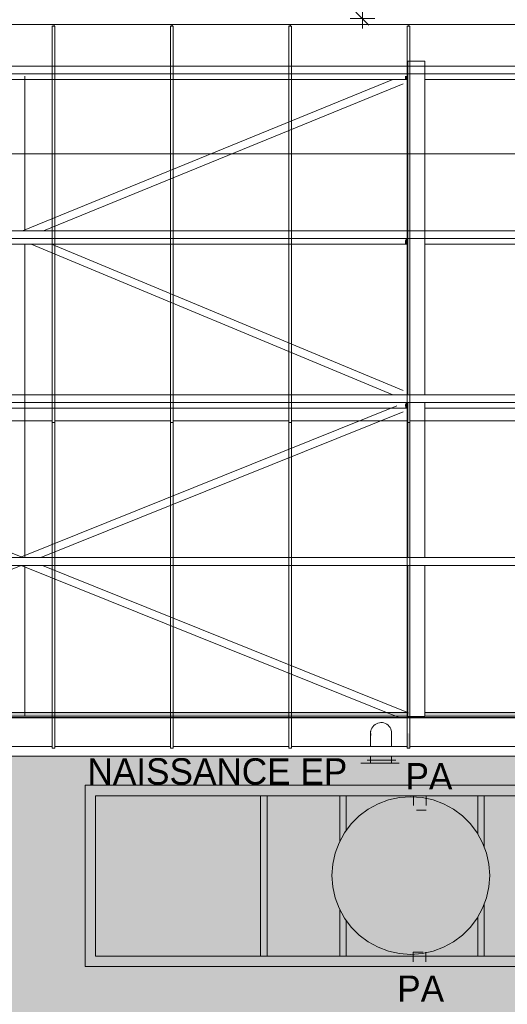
# Model space of a CAD drawing. Header units: millimetres. Extents: x 52659 to 1698020, y -10054 to 104697.
# Tile 279 of 363: x 270932 to 274642, y 18728 to 26221. Entities that reach past the tile are written whole.
import ezdxf

# ---------------------------------------------------------------- set-up
doc = ezdxf.new("R2010")
doc.units = ezdxf.units.MM
doc.header["$MEASUREMENT"] = 0
doc.linetypes.add('Tirets petits', pattern=[125, 75, -50])
for name, color, linetype in [('02-06 Poutre.Construction', 7, 'Continuous'), ('05-02 Cotation 200ème 100ème.Cotations', 7, 'Continuous'), ('05-03 Cotation 50ème 20ème  -  DCE.Cotations', 7, 'Continuous'), ('06-02 Texte 200ème 100ème.Texte', 7, 'Continuous'), ('08-01 2D Dessin général.2D', 7, 'Continuous'), ('08-01 hachures', 7, 'Continuous'), ('A-ROOF-____-OTLN.Modèle IFC', 7, 'Continuous'), ('M-EQPM-____-OTLN.Modèle IFC', 7, 'Continuous'), ('S-BEAM-____-OTLN.Modèle IFC', 7, 'Continuous')]:
    doc.layers.add(name, color=color, linetype=linetype)
doc.styles.add('STYLE_GENERE_2', font='txt')
doc.styles.add('STYLE_GENERE_3', font='ARIALN.TTF')
doc.dimstyles.new('STYLE_GENERE__2', dxfattribs={"dimtxt": 200, "dimasz": 95, "dimexe": 0.18, "dimexo": 100, "dimgap": 0, "dimtad": 0, "dimlfac": 0.001, "dimzin": 0, "dimdsep": 46, "dimtxsty": 'STYLE_GENERE_3', "dimblk": 'ARROWHEAD_6', "dimblk1": 'ARROWHEAD_6', "dimblk2": 'ARROWHEAD_6', "dimcen": 0.09, "dimclrd": 7, "dimclre": 7, "dimclrt": 7, "dimazin": 0, "dimtfac": 1, "dimtdec": 4, "dimtmove": 0, "dimatfit": 3, "dimfxl": 1, "dimtolj": 1, "dimtzin": 0, "dimarcsym": 0})
doc.dimstyles.new('STYLE_GENERE__5', dxfattribs={"dimtxt": 200, "dimasz": 95, "dimexe": 0.18, "dimexo": 100, "dimgap": 0, "dimtad": 0, "dimtih": 1, "dimtoh": 1, "dimlfac": 0.001, "dimzin": 0, "dimdsep": 46, "dimtxsty": 'STYLE_GENERE_3', "dimblk": 'ARROWHEAD_6', "dimblk1": 'ARROWHEAD_6', "dimblk2": 'ARROWHEAD_6', "dimcen": 0.09, "dimclrd": 7, "dimclre": 7, "dimclrt": 7, "dimazin": 0, "dimtfac": 1, "dimtdec": 4, "dimtmove": 0, "dimatfit": 3, "dimfxl": 1, "dimtolj": 1, "dimtzin": 0, "dimarcsym": 0})

# ---------------------------------------------------------------- blocks, each defined once
blk = doc.blocks.new('*D844', base_point=(261781.6, 40089))
at = {"layer": '05-02 Cotation 200ème 100ème.Cotations', "color": 7, "linetype": 'Continuous', "lineweight": 13, "transparency": 16777216}
for p, q in [((267471.6, 25106.5), (267471.6, 25294)), ((347724.3, 25106.5), (347724.3, 25294)), ((267471.6, 25200.2), (307285.1, 25200.2)), ((307910.8, 25200.2), (347724.3, 25200.2)), ((347724.3, 25200.2), (347799.3, 25200.2))]:
    blk.add_line(p, q, dxfattribs=at)
at = {"layer": '05-02 Cotation 200ème 100ème.Cotations', "color": 7, "linetype": 'Continuous', "lineweight": 25, "transparency": 16777216}
for p, q in [((267521.6, 25250.2), (267421.6, 25150.2)), ((347674.3, 25150.2), (347774.3, 25250.2))]:
    blk.add_line(p, q, dxfattribs=at)
at = {"layer": '05-02 Cotation 200ème 100ème.Cotations', "color": 7, "lineweight": 9, "transparency": 16777216, "insert": (307309.9, 25100.2), "char_height": 200, "attachment_point": 7, "style": 'STYLE_GENERE_3'}
blk.add_mtext('\\A1;80,25', dxfattribs=at)
blk = doc.blocks.new('ARROWHEAD_6')
at = {"color": 0, "linetype": 'Continuous', "lineweight": 0}
for p, q in [((0, 0), (-1, 0)), ((-0.5, -0.5), (0.5, 0.5))]:
    blk.add_line(p, q, dxfattribs=at)
blk = doc.blocks.new('*D856', base_point=(261781.6, 40089))
at = {"layer": '05-03 Cotation 50ème 20ème  -  DCE.Cotations', "color": 7, "linetype": 'Continuous', "lineweight": 13, "transparency": 16777216}
for p, q in [((273539.9, 33050.4), (273539.9, 33125.4)), ((273633.7, 33050.4), (273446.2, 33050.4)), ((273539.9, 29888.7), (273539.9, 33050.4)), ((273539.9, 26229.2), (273539.9, 29390.9)), ((273633.7, 26229.2), (273446.2, 26229.2)), ((273539.9, 26154.2), (273539.9, 26229.2))]:
    blk.add_line(p, q, dxfattribs=at)
at = {"layer": '05-03 Cotation 50ème 20ème  -  DCE.Cotations', "color": 7, "linetype": 'Continuous', "lineweight": 25, "transparency": 16777216}
for p, q in [((273589.9, 33000.4), (273489.9, 33100.4)), ((273489.9, 26279.2), (273589.9, 26179.2))]:
    blk.add_line(p, q, dxfattribs=at)
at = {"layer": '05-03 Cotation 50ème 20ème  -  DCE.Cotations', "color": 7, "lineweight": 9, "transparency": 16777216, "insert": (273639.9, 29415.8), "char_height": 200, "attachment_point": 7, "rotation": 90, "style": 'STYLE_GENERE_3'}
blk.add_mtext('\\A1;6,82', dxfattribs=at)

msp = doc.modelspace()

# ---------------------------------------------------------------- hatches: boundary and pattern name
at = {"layer": '02-06 Poutre.Construction', "linetype": 'Continuous', "lineweight": 0, "true_color": 0xbfbfbf}
for points in [[(271176.347, 23168.223), (271179.78, 23168.223), (271179.78, 26171.975), (271189.78, 26171.975), (271189.78, 26184.777), (271176.345, 26184.777), (271176.345, 23168.582)], [(271189.78, 26171.975), (271198.593, 26171.975), (271196.406, 26184.777), (271189.78, 26184.777)], [(272076.347, 23168.223), (272079.78, 23168.223), (272079.78, 26171.975), (272089.78, 26171.975), (272089.78, 26184.777), (272076.345, 26184.777), (272076.345, 23168.582)], [(272089.78, 26184.777), (272089.78, 26171.975), (272098.593, 26171.975), (272096.406, 26184.777)], [(272976.347, 23168.223), (272979.78, 23168.223), (272979.78, 26171.975), (272989.78, 26171.975), (272989.78, 26184.777), (272976.345, 26184.777), (272976.345, 23168.582)], [(272989.78, 26171.975), (272998.593, 26171.975), (272996.406, 26184.777), (272989.78, 26184.777)], [(273876.347, 23168.223), (273879.78, 23168.223), (273879.78, 26171.975), (273889.78, 26171.975), (273889.78, 26184.777), (273876.345, 26184.777), (273876.345, 23168.582)], [(273889.78, 26171.975), (273898.593, 26171.975), (273896.406, 26184.777), (273889.78, 26184.777)], [(271176.349, 23016.643), (271179.78, 23016.643), (271179.78, 23168.223), (271176.347, 23168.223), (271176.347, 23016.995)], [(272076.349, 23016.643), (272079.78, 23016.643), (272079.78, 23168.223), (272076.347, 23168.223), (272076.347, 23016.995)], [(272976.349, 23016.643), (272979.78, 23016.643), (272979.78, 23168.223), (272976.347, 23168.223), (272976.347, 23016.995)], [(273876.349, 23016.643), (273879.78, 23016.643), (273879.78, 23168.223), (273876.347, 23168.223), (273876.347, 23016.995)], [(271176.351, 22863.144), (271179.78, 22863.144), (271179.78, 23016.643), (271176.349, 23016.643), (271176.349, 22863.487)], [(272076.351, 22863.144), (272079.78, 22863.144), (272079.78, 23016.643), (272076.349, 23016.643), (272076.349, 22863.487)], [(272976.351, 22863.144), (272979.78, 22863.144), (272979.78, 23016.643), (272976.349, 23016.643), (272976.349, 22863.487)], [(273876.351, 22863.144), (273879.78, 22863.144), (273879.78, 23016.643), (273876.349, 23016.643), (273876.349, 22863.487)], [(271176.351, 22708.37), (271176.353, 22708.037), (271179.78, 22708.037), (271179.78, 22854.271), (271179.78, 22863.144), (271176.351, 22863.144)], [(272076.351, 22708.37), (272076.353, 22708.037), (272079.78, 22708.037), (272079.78, 22854.271), (272079.78, 22863.144), (272076.351, 22863.144)], [(272976.351, 22708.37), (272976.353, 22708.037), (272979.78, 22708.037), (272979.78, 22854.271), (272979.78, 22863.144), (272976.351, 22863.144)], [(273876.351, 22708.37), (273876.353, 22708.037), (273879.78, 22708.037), (273879.78, 22854.271), (273879.78, 22863.144), (273876.351, 22863.144)], [(271176.353, 22551.958), (271176.355, 22551.633), (271179.78, 22551.633), (271179.78, 22708.037), (271176.353, 22708.037)], [(272076.353, 22551.958), (272076.355, 22551.633), (272079.78, 22551.633), (272079.78, 22708.037), (272076.353, 22708.037)], [(272976.353, 22551.958), (272976.355, 22551.633), (272979.78, 22551.633), (272979.78, 22708.037), (272976.353, 22708.037)], [(273876.353, 22551.958), (273876.355, 22551.633), (273879.78, 22551.633), (273879.78, 22708.037), (273876.353, 22708.037)], [(271176.357, 22394.249), (271179.78, 22394.249), (271179.78, 22551.633), (271176.355, 22551.633), (271176.355, 22394.567)], [(272076.357, 22394.249), (272079.78, 22394.249), (272079.78, 22551.633), (272076.355, 22551.633), (272076.355, 22394.567)], [(272976.357, 22394.249), (272979.78, 22394.249), (272979.78, 22551.633), (272976.355, 22551.633), (272976.355, 22394.567)], [(273876.355, 22394.567), (273876.357, 22394.249), (273879.78, 22394.249), (273879.78, 22551.633), (273876.355, 22551.633)], [(271176.357, 22236.514), (271176.359, 22236.203), (271179.78, 22236.203), (271179.78, 22394.249), (271176.357, 22394.249)], [(272076.357, 22236.514), (272076.359, 22236.203), (272079.78, 22236.203), (272079.78, 22394.249), (272076.357, 22394.249)], [(272976.357, 22236.514), (272976.359, 22236.203), (272979.78, 22236.203), (272979.78, 22394.249), (272976.357, 22394.249)], [(273876.357, 22236.514), (273876.359, 22236.203), (273879.78, 22236.203), (273879.78, 22394.249), (273876.357, 22394.249)], [(271176.359, 22078.118), (271176.361, 22077.814), (271179.78, 22077.814), (271179.78, 22236.203), (271176.359, 22236.203)], [(272076.359, 22078.118), (272076.361, 22077.814), (272079.78, 22077.814), (272079.78, 22236.203), (272076.359, 22236.203)], [(272976.359, 22078.118), (272976.361, 22077.814), (272979.78, 22077.814), (272979.78, 22236.203), (272976.359, 22236.203)], [(273876.359, 22078.118), (273876.361, 22077.814), (273879.78, 22077.814), (273879.78, 22236.203), (273876.359, 22236.203)], [(271176.361, 21919.698), (271176.363, 21919.401), (271179.78, 21919.401), (271179.78, 22077.814), (271176.361, 22077.814)], [(272076.361, 21919.698), (272076.363, 21919.401), (272079.78, 21919.401), (272079.78, 22077.814), (272076.361, 22077.814)], [(272976.361, 21919.698), (272976.363, 21919.401), (272979.78, 21919.401), (272979.78, 22077.814), (272976.361, 22077.814)], [(273876.361, 21919.698), (273876.363, 21919.401), (273879.78, 21919.401), (273879.78, 22077.814), (273876.361, 22077.814)], [(271176.363, 21761.575), (271176.364, 21761.285), (271179.78, 21761.285), (271179.78, 21919.401), (271176.363, 21919.401)], [(272076.363, 21761.575), (272076.364, 21761.285), (272079.78, 21761.285), (272079.78, 21919.401), (272076.363, 21919.401)], [(272976.363, 21761.575), (272976.364, 21761.285), (272979.78, 21761.285), (272979.78, 21919.401), (272976.363, 21919.401)], [(273876.363, 21761.575), (273876.364, 21761.285), (273879.78, 21761.285), (273879.78, 21919.401), (273876.363, 21919.401)], [(271176.366, 21603.784), (271179.78, 21603.784), (271179.78, 21761.285), (271176.364, 21761.285), (271176.364, 21604.068)], [(272076.364, 21604.068), (272076.366, 21603.784), (272079.78, 21603.784), (272079.78, 21761.285), (272076.364, 21761.285)], [(272976.366, 21603.784), (272979.78, 21603.784), (272979.78, 21761.285), (272976.364, 21761.285), (272976.364, 21604.068)], [(273876.366, 21603.784), (273879.78, 21603.784), (273879.78, 21761.285), (273876.364, 21761.285), (273876.364, 21604.068)], [(271176.366, 21447.494), (271176.367, 21447.216), (271179.78, 21447.216), (271179.78, 21603.784), (271176.366, 21603.784)], [(272076.366, 21447.494), (272076.367, 21447.216), (272079.78, 21447.216), (272079.78, 21603.784), (272076.366, 21603.784)], [(272976.366, 21447.494), (272976.367, 21447.216), (272979.78, 21447.216), (272979.78, 21603.784), (272976.366, 21603.784)], [(273876.366, 21447.494), (273876.367, 21447.216), (273879.78, 21447.216), (273879.78, 21603.784), (273876.366, 21603.784)], [(271176.367, 21292.17), (271176.369, 21291.897), (271179.78, 21291.897), (271179.78, 21447.216), (271176.367, 21447.216)], [(272076.367, 21292.17), (272076.369, 21291.897), (272079.78, 21291.897), (272079.78, 21447.216), (272076.367, 21447.216)], [(272976.367, 21292.17), (272976.369, 21291.897), (272979.78, 21291.897), (272979.78, 21447.216), (272976.367, 21447.216)], [(273876.367, 21292.17), (273876.369, 21291.897), (273879.78, 21291.897), (273879.78, 21447.216), (273876.367, 21447.216)], [(271176.369, 21138.409), (271176.37, 21138.142), (271179.78, 21138.142), (271179.78, 21291.897), (271176.369, 21291.897)], [(272076.369, 21138.409), (272076.37, 21138.142), (272079.78, 21138.142), (272079.78, 21291.897), (272076.369, 21291.897)], [(272976.369, 21138.409), (272976.37, 21138.142), (272979.78, 21138.142), (272979.78, 21291.897), (272976.369, 21291.897)], [(273876.369, 21138.409), (273876.37, 21138.142), (273879.78, 21138.142), (273879.78, 21291.897), (273876.369, 21291.897)], [(271176.37, 20986.522), (271176.372, 20986.26), (271179.78, 20986.26), (271179.78, 21138.142), (271176.37, 21138.142)], [(272076.37, 20986.522), (272076.372, 20986.26), (272079.78, 20986.26), (272079.78, 21138.142), (272076.37, 21138.142)], [(272976.37, 20986.522), (272976.372, 20986.26), (272979.78, 20986.26), (272979.78, 21138.142), (272976.37, 21138.142)], [(273876.37, 20986.522), (273876.372, 20986.26), (273879.78, 20986.26), (273879.78, 21138.142), (273876.37, 21138.142)], [(271176.372, 20836.815), (271176.373, 20836.558), (271179.78, 20836.558), (271179.78, 20986.26), (271176.372, 20986.26)], [(272076.372, 20836.815), (272076.373, 20836.558), (272079.78, 20836.558), (272079.78, 20986.26), (272076.372, 20986.26)], [(272976.372, 20836.815), (272976.373, 20836.558), (272979.78, 20836.558), (272979.78, 20986.26), (272976.372, 20986.26)], [(273876.372, 20836.815), (273876.373, 20836.558), (273879.78, 20836.558), (273879.78, 20986.26), (273876.372, 20986.26)], [(271176.373, 20836.558), (271176.373, 20689.589), (271179.78, 20689.339), (271179.78, 20836.558)], [(272076.373, 20836.558), (272076.373, 20689.589), (272079.78, 20689.339), (272079.78, 20836.558)], [(272976.373, 20836.558), (272976.373, 20689.589), (272979.78, 20689.339), (272979.78, 20836.558)], [(273879.78, 20676.537), (273899.78, 20676.537), (273899.78, 20787.971), (273879.78, 20791.648)]]:
    msp.add_hatch(color=9, dxfattribs=at).paths.add_polyline_path(points)
at = {"layer": '08-01 hachures', "linetype": 'Continuous', "lineweight": 0, "true_color": 0x5d5d5d}
h = msp.add_hatch(dxfattribs=at)
h.set_pattern_fill('CROSS_225_29_0002', color=251, style=0, pattern_type=2)
h.set_pattern_definition([(360, (261781.56, 40089.01), (127, 127), [63.5, -190.5]), (89.99998, (261813.31, 40057.26), (-126.99996, 127.00004), [63.5, -190.5])])
h.paths.add_polyline_path([(263819.991, 9839.711), (263819.991, 18709.012), (269881.556, 18709.012), (269881.556, 18989.012), (267621.616, 18989.012), (267589.344, 20616.075), (291926.206, 20616.075), (291896.616, 9839.711), (270222.019, 9839.711), (268822.019, 9839.711)])
h.paths.add_polyline_path([(267329.051, 14129.738), (267470.339, 14017.176), (267672.149, 13968.963), (267897.08, 14029.762), (268077.204, 14227.631), (268106.047, 14520.675), (268015.247, 14701.142), (267791.153, 14845.765), (267591.235, 14879.08), (267460.194, 14808.399), (267352.583, 14722.822), (267252.346, 14567.451), (267230.637, 14349.036)], flags=0)
h.paths.add_polyline_path([(270222.019, 11796.702), (270222.019, 13218.189), (268822.019, 13218.189), (268822.019, 11796.702)], flags=0)
at = {"layer": 'S-BEAM-____-OTLN.Modèle IFC', "linetype": 'Continuous', "lineweight": 0, "true_color": 0xbfbfbf}
for points in [[(273884.741, 25866.222), (273884.741, 25866.188), (274014.741, 25866.188), (274014.741, 25866.222)], [(273864.217, 25768.221), (273884.741, 25768.221), (273884.741, 25791.859), (273864.217, 25791.859)], [(273884.741, 25809.44), (273883.129, 25806.202), (273884.741, 25806.202)], [(273884.741, 24613.246), (274014.741, 24613.246), (274014.741, 24613.279), (273884.741, 24613.279)], [(273862.596, 24512.022), (273884.741, 24512.023), (273884.741, 24515.278), (273864.217, 24515.278)], [(273864.217, 24538.916), (273884.741, 24538.916), (273884.741, 24553.259), (273871.359, 24553.259)], [(273864.217, 24515.278), (273884.741, 24515.278), (273884.741, 24538.916), (273864.217, 24538.916)], [(273884.741, 24556.497), (273883.129, 24553.259), (273884.741, 24553.259)], [(273865.173, 23292.568), (273884.741, 23292.568), (273884.741, 23305.473), (273871.571, 23305.473)], [(273884.741, 23308.07), (273883.453, 23305.473), (273884.741, 23305.473)], [(273865.286, 23268.833), (273884.741, 23268.833), (273884.741, 23292.568), (273865.173, 23292.568)], [(273884.741, 22127.498), (274014.741, 22127.498), (274014.741, 22128), (273884.741, 22128)], [(267621.556, 20920.959), (267621.556, 20910.758), (348905.915, 20910.758), (348905.915, 20911.152), (267939.741, 20911.152), (267939.741, 20919.339), (267874.741, 20919.339), (267874.741, 20920.959)], [(267621.556, 20907.834), (348905.915, 20907.834), (348905.915, 20910.758), (267621.556, 20910.758)], [(268004.741, 20947.79), (268004.741, 20944.866), (273884.741, 20944.866), (273884.741, 20947.79)], [(268004.741, 20944.866), (268004.741, 20920.959), (273884.741, 20920.959), (273884.741, 20944.866)], [(273884.741, 20920.959), (268004.741, 20920.959), (268004.741, 20919.339), (273884.741, 20919.339)], [(274014.741, 20944.866), (279887.241, 20944.866), (279887.241, 20947.79), (274014.741, 20947.79)], [(274014.741, 20944.866), (274014.741, 20920.959), (279887.241, 20920.959), (279887.241, 20944.866)], [(279887.241, 20920.959), (274014.741, 20920.959), (274014.741, 20919.339), (279887.241, 20919.339)]]:
    msp.add_hatch(color=9, dxfattribs=at).paths.add_polyline_path(points)

# ---------------------------------------------------------------- linework, layer by layer
at = {"color": 7, "linetype": 'Tirets petits', "lineweight": 9}
for p, q in [((273929.449, 20314.84), (274025.699, 20314.84)), ((273929.449, 20314.84), (273929.449, 20204.109)), ((274025.699, 20314.84), (274025.699, 20204.109)), ((274025.699, 20204.109), (273929.449, 20204.109)), ((273926.145, 19125.572), (274022.394, 19125.572)), ((273926.145, 19125.572), (273926.145, 19014.84)), ((274022.394, 19125.572), (274022.394, 19014.84)), ((274022.394, 19014.84), (273926.145, 19014.84))]:
    msp.add_line(p, q, dxfattribs=at)
at = {"layer": '02-06 Poutre.Construction', "color": 7, "linetype": 'Continuous', "lineweight": 9}
for p, q in [((270289.78, 26184.777), (271189.78, 26184.777)), ((271179.78, 26171.975), (271199.78, 26171.975)), ((271179.78, 26171.975), (271179.78, 23155.422)), ((271189.78, 26184.777), (272089.78, 26184.777)), ((271199.78, 26171.975), (271199.78, 23155.422)), ((272079.78, 26171.975), (272099.78, 26171.975)), ((272079.78, 26171.975), (272079.78, 23155.422)), ((272089.78, 26184.777), (272989.78, 26184.777)), ((272089.78, 26184.777), (272089.78, 26171.975)), ((272099.78, 26171.975), (272099.78, 23155.422)), ((272979.78, 26171.975), (272999.78, 26171.975)), ((272979.78, 26171.975), (272979.78, 23155.422)), ((272989.78, 26184.777), (273889.78, 26184.777)), ((272989.78, 26184.777), (272989.78, 26171.975)), ((272999.78, 26171.975), (272999.78, 23155.422)), ((273879.78, 26171.975), (273899.78, 26171.975)), ((273879.78, 26171.975), (273879.78, 23155.422)), ((273889.78, 26184.777), (274789.78, 26184.777)), ((273899.78, 26171.975), (273899.78, 23155.422)), ((270299.78, 23168.223), (271179.78, 23168.223)), ((271179.78, 23155.422), (271199.78, 23155.422)), ((271179.78, 23155.422), (271179.78, 23003.842)), ((271199.78, 23168.223), (272079.78, 23168.223)), ((271199.78, 23155.422), (271199.78, 23003.842)), ((272079.78, 23155.422), (272099.78, 23155.422)), ((272079.78, 23155.422), (272079.78, 23003.842)), ((272099.78, 23168.223), (272979.78, 23168.223)), ((272099.78, 23155.422), (272099.78, 23003.842)), ((272979.78, 23155.422), (272999.78, 23155.422)), ((272979.78, 23155.422), (272979.78, 23003.842)), ((272999.78, 23168.223), (273879.78, 23168.223)), ((272999.78, 23155.422), (272999.78, 23003.842)), ((273879.78, 23155.422), (273899.78, 23155.422)), ((273879.78, 23155.422), (273879.78, 23003.842)), ((273899.78, 23168.223), (274779.78, 23168.223)), ((273899.78, 23155.422), (273899.78, 23003.842)), ((271179.78, 23003.842), (271179.78, 22850.343)), ((271199.78, 23003.842), (271199.78, 22850.343)), ((272079.78, 23003.842), (272079.78, 22850.343)), ((272099.78, 23003.842), (272099.78, 22850.343)), ((272979.78, 23003.842), (272979.78, 22850.343)), ((272999.78, 23003.842), (272999.78, 22850.343)), ((273879.78, 23003.842), (273879.78, 22850.343)), ((273899.78, 23003.842), (273899.78, 22850.343)), ((271179.78, 22850.343), (271179.78, 22695.235)), ((271199.78, 22850.343), (271199.78, 22695.235)), ((272079.78, 22850.343), (272079.78, 22695.235)), ((272099.78, 22850.343), (272099.78, 22695.235)), ((272979.78, 22850.343), (272979.78, 22695.235)), ((272999.78, 22850.343), (272999.78, 22695.235)), ((273879.78, 22850.343), (273879.78, 22695.235)), ((273899.78, 22850.343), (273899.78, 22695.235)), ((271179.78, 22695.235), (271179.78, 22538.832)), ((271199.78, 22695.235), (271199.78, 22538.832)), ((272079.78, 22695.235), (272079.78, 22538.832)), ((272099.78, 22695.235), (272099.78, 22538.832)), ((272979.78, 22695.235), (272979.78, 22538.832)), ((272999.78, 22695.235), (272999.78, 22538.832)), ((273879.78, 22695.235), (273879.78, 22538.832)), ((273899.78, 22695.235), (273899.78, 22538.832)), ((271179.78, 22538.832), (271179.78, 22381.448)), ((271199.78, 22538.832), (271199.78, 22381.448)), ((272079.78, 22538.832), (272079.78, 22381.448)), ((272099.78, 22538.832), (272099.78, 22381.448)), ((272979.78, 22538.832), (272979.78, 22381.448)), ((272999.78, 22538.832), (272999.78, 22381.448)), ((273879.78, 22538.832), (273879.78, 22381.448)), ((273899.78, 22538.832), (273899.78, 22381.448)), ((271179.78, 22381.448), (271179.78, 22223.402)), ((271199.78, 22381.448), (271199.78, 22223.402)), ((272079.78, 22381.448), (272079.78, 22223.402)), ((272099.78, 22381.448), (272099.78, 22223.402)), ((272979.78, 22381.448), (272979.78, 22223.402)), ((272999.78, 22381.448), (272999.78, 22223.402)), ((273879.78, 22381.448), (273879.78, 22223.402)), ((273899.78, 22381.448), (273899.78, 22223.402)), ((271179.78, 22223.402), (271179.78, 22065.013)), ((271199.78, 22223.402), (271199.78, 22065.013)), ((272079.78, 22223.402), (272079.78, 22065.013)), ((272099.78, 22223.402), (272099.78, 22065.013)), ((272979.78, 22223.402), (272979.78, 22065.013)), ((272999.78, 22223.402), (272999.78, 22065.013)), ((273879.78, 22223.402), (273879.78, 22065.013)), ((273899.78, 22223.402), (273899.78, 22065.013)), ((271179.78, 22065.013), (271179.78, 21906.6)), ((271199.78, 22065.013), (271199.78, 21906.6)), ((272079.78, 22065.013), (272079.78, 21906.6)), ((272099.78, 22065.013), (272099.78, 21906.6)), ((272979.78, 22065.013), (272979.78, 21906.6)), ((272999.78, 22065.013), (272999.78, 21906.6)), ((273879.78, 22065.013), (273879.78, 21906.6)), ((273899.78, 22065.013), (273899.78, 21906.6)), ((271179.78, 21906.6), (271179.78, 21748.483)), ((271199.78, 21906.6), (271199.78, 21748.483)), ((272079.78, 21906.6), (272079.78, 21748.483)), ((272099.78, 21906.6), (272099.78, 21748.483)), ((272979.78, 21906.6), (272979.78, 21748.483)), ((272999.78, 21906.6), (272999.78, 21748.483)), ((273879.78, 21906.6), (273879.78, 21748.483)), ((273899.78, 21906.6), (273899.78, 21748.483)), ((271179.78, 21748.483), (271179.78, 21590.982)), ((271199.78, 21748.483), (271199.78, 21590.982)), ((272079.78, 21748.483), (272079.78, 21590.982)), ((272099.78, 21748.483), (272099.78, 21590.982)), ((272979.78, 21748.483), (272979.78, 21590.982)), ((272999.78, 21748.483), (272999.78, 21590.982)), ((273879.78, 21748.483), (273879.78, 21590.982)), ((273899.78, 21748.483), (273899.78, 21590.982)), ((271179.78, 21590.982), (271179.78, 21434.414)), ((271199.78, 21590.982), (271199.78, 21434.414)), ((272079.78, 21590.982), (272079.78, 21434.414)), ((272099.78, 21590.982), (272099.78, 21434.414)), ((272979.78, 21590.982), (272979.78, 21434.414)), ((272999.78, 21590.982), (272999.78, 21434.414)), ((273879.78, 21590.982), (273879.78, 21434.414)), ((273899.78, 21590.982), (273899.78, 21434.414)), ((271179.78, 21434.414), (271179.78, 21279.096)), ((271199.78, 21434.414), (271199.78, 21279.096)), ((272079.78, 21434.414), (272079.78, 21279.096)), ((272099.78, 21434.414), (272099.78, 21279.096)), ((272979.78, 21434.414), (272979.78, 21279.096)), ((272999.78, 21434.414), (272999.78, 21279.096)), ((273879.78, 21434.414), (273879.78, 21279.096)), ((273899.78, 21434.414), (273899.78, 21279.096)), ((271179.78, 21279.096), (271179.78, 21125.341)), ((271199.78, 21279.096), (271199.78, 21125.341)), ((272079.78, 21279.096), (272079.78, 21125.341)), ((272099.78, 21279.096), (272099.78, 21125.341)), ((272979.78, 21279.096), (272979.78, 21125.341)), ((272999.78, 21279.096), (272999.78, 21125.341)), ((273879.78, 21279.096), (273879.78, 21125.341)), ((273899.78, 21279.096), (273899.78, 21125.341)), ((271179.78, 21125.341), (271179.78, 20973.459)), ((271199.78, 21125.341), (271199.78, 20973.459)), ((272079.78, 21125.341), (272079.78, 20973.459)), ((272099.78, 21125.341), (272099.78, 20973.459)), ((272979.78, 21125.341), (272979.78, 20973.459)), ((272999.78, 21125.341), (272999.78, 20973.459)), ((273879.78, 21125.341), (273879.78, 20973.459)), ((273899.78, 21125.341), (273899.78, 20973.459)), ((271179.78, 20973.459), (271179.78, 20823.757)), ((271199.78, 20973.459), (271199.78, 20823.757)), ((272079.78, 20973.459), (272079.78, 20823.757)), ((272099.78, 20973.459), (272099.78, 20823.757)), ((272979.78, 20973.459), (272979.78, 20823.757)), ((272999.78, 20973.459), (272999.78, 20823.757)), ((273879.78, 20973.459), (273879.78, 20823.757)), ((273899.78, 20973.459), (273899.78, 20823.757)), ((271179.78, 20823.757), (271179.78, 20676.537)), ((271199.78, 20823.757), (271199.78, 20676.537)), ((272079.78, 20823.757), (272079.78, 20676.537)), ((272099.78, 20823.757), (272099.78, 20676.537)), ((272979.78, 20823.757), (272979.78, 20676.537)), ((272999.78, 20823.757), (272999.78, 20676.537)), ((273879.78, 20823.757), (273879.78, 20676.537)), ((273899.78, 20823.757), (273899.78, 20676.537)), ((270299.78, 20689.339), (271179.78, 20689.339)), ((271199.78, 20689.339), (272079.78, 20689.339)), ((272099.78, 20689.339), (272979.78, 20689.339)), ((272999.78, 20689.339), (273879.78, 20689.339)), ((273899.78, 20689.339), (274779.78, 20689.339)), ((271179.78, 20676.537), (271199.78, 20676.537)), ((272079.78, 20676.537), (272099.78, 20676.537)), ((272979.78, 20676.537), (272999.78, 20676.537)), ((273879.78, 20676.537), (273899.78, 20676.537))]:
    msp.add_line(p, q, dxfattribs=at)
at = {"layer": '08-01 2D Dessin général.2D', "color": 9, "linetype": 'Continuous', "lineweight": 5}
for p, q in [((270972.622, 25791.859), (270972.622, 24613.246)), ((270972.622, 25791.859), (270972.622, 24613.246)), ((270953.69, 24613.246), (273771.322, 25764.965)), ((270953.69, 24613.246), (273771.322, 25764.965)), ((271112.267, 24613.246), (273850.61, 25732.555)), ((271112.267, 24613.246), (273850.61, 25732.555)), ((270972.622, 24512.022), (270972.622, 22127.498)), ((270972.622, 24512.022), (270972.622, 22127.498)), ((271018.89, 24512.022), (273772.557, 23365.577)), ((271018.89, 24512.022), (273772.557, 23365.577)), ((271174.885, 24512.022), (273850.61, 23398.027)), ((271174.885, 24512.022), (273850.61, 23398.027)), ((268088.628, 23281.983), (270956.271, 22127.498)), ((268088.628, 23281.983), (270956.271, 22127.498)), ((270933.022, 22127.498), (273800.665, 23281.983)), ((270933.022, 22127.498), (273800.665, 23281.983)), ((271093.682, 22127.498), (273850.61, 23237.41)), ((271093.682, 22127.498), (273850.61, 23237.41)), ((268020.851, 20890.406), (270944.647, 22067.498)), ((268020.851, 20890.406), (270944.647, 22067.498)), ((270944.647, 22067.498), (273825.154, 20907.834)), ((270944.647, 22067.498), (273825.154, 20907.834)), ((270972.622, 22067.498), (270972.622, 20920.959)), ((270972.622, 22067.498), (270972.622, 20920.959)), ((271105.306, 22067.498), (273890.851, 20946.065)), ((271105.306, 22067.498), (273890.851, 20946.065))]:
    msp.add_line(p, q, dxfattribs=at)
at = {"layer": '08-01 2D Dessin général.2D', "color": 7, "linetype": 'Continuous', "lineweight": 18}
for p, q in [((273602.428, 20689.339), (273602.428, 20807.347)), ((273602.428, 20689.339), (273602.428, 20807.347)), ((273760.913, 20689.339), (273760.913, 20807.347)), ((273760.913, 20689.339), (273760.913, 20807.347)), ((273602.428, 20562.934), (273602.428, 20616.075)), ((273602.428, 20562.934), (273602.428, 20616.075)), ((273760.913, 20562.934), (273760.913, 20616.075)), ((273760.913, 20562.934), (273760.913, 20616.075)), ((273820.148, 20562.934), (273528.264, 20562.934)), ((273820.148, 20562.934), (273528.264, 20562.934)), ((273575.787, 20585.472), (273795.237, 20585.472)), ((273575.787, 20585.472), (273795.237, 20585.472))]:
    msp.add_line(p, q, dxfattribs=at)
msp.add_arc((273682.428, 20791.85), 80, 348.8301504, 193.9137232, dxfattribs=at)
msp.add_arc((273682.428, 20791.85), 80, 348.8301504, 193.9137232, dxfattribs=at)
at = {"layer": '08-01 hachures', "color": 7, "linetype": 'Continuous', "lineweight": 9, "flags": 128}
msp.add_lwpolyline([(263819.991, 9839.711), (263819.991, 18709.012), (269881.556, 18709.012), (269881.556, 18989.012), (267621.616, 18989.012), (267589.344, 20616.075), (291926.206, 20616.075), (291896.616, 9839.711), (270222.019, 9839.711), (268822.019, 9839.711)], close=True, dxfattribs=at)
at = {"layer": 'A-ROOF-____-OTLN.Modèle IFC', "color": 7, "linetype": 'Continuous', "lineweight": 18}
for p, q in [((271909.641, 20616.075), (269749.49, 20616.075)), ((276229.939, 20616.075), (271909.641, 20616.075))]:
    msp.add_line(p, q, dxfattribs=at)
at = {"layer": 'M-EQPM-____-OTLN.Modèle IFC', "color": 7, "linetype": 'Continuous', "lineweight": 18}
for p, q in [((271429.593, 19014.84), (271429.593, 20394.84)), ((271429.593, 20394.84), (347166.934, 20394.84)), ((271509.593, 20314.84), (271509.593, 19094.84)), ((272765.495, 20314.84), (271509.593, 20314.84)), ((272765.495, 19094.84), (272765.495, 20314.84)), ((272815.495, 20314.84), (272765.495, 20314.84)), ((272815.495, 20314.84), (272815.495, 19094.84)), ((273366.934, 20314.84), (272815.495, 20314.84)), ((273366.934, 19965.03), (273366.934, 20314.84)), ((273416.934, 20314.84), (273366.934, 20314.84)), ((273416.934, 20314.84), (273416.934, 20049.994)), ((274416.934, 20314.84), (273416.934, 20314.84)), ((273908.357, 20307.803), (273822.968, 20301.696)), ((273993.746, 20301.696), (273908.357, 20307.803)), ((274416.934, 20314.84), (274416.934, 20025.182)), ((274466.934, 20314.84), (274416.934, 20314.84)), ((274466.934, 19922.739), (274466.934, 20314.84)), ((275015.495, 20314.84), (274466.934, 20314.84)), ((273659.108, 20253.582), (273583.972, 20212.555)), ((273739.317, 20283.499), (273659.108, 20253.582)), ((273822.968, 20301.696), (273739.317, 20283.499)), ((274077.396, 20283.499), (273993.746, 20301.696)), ((274157.606, 20253.582), (274077.396, 20283.499)), ((274232.741, 20212.555), (274157.606, 20253.582)), ((273515.44, 20161.253), (273454.907, 20100.72)), ((273583.972, 20212.555), (273515.44, 20161.253)), ((274301.273, 20161.253), (274232.741, 20212.555)), ((274361.806, 20100.72), (274301.273, 20161.253)), ((273454.907, 20100.72), (273403.605, 20032.188)), ((274413.109, 20032.188), (274361.806, 20100.72)), ((273403.605, 20032.188), (273362.578, 19957.052)), ((274454.136, 19957.052), (274413.109, 20032.188)), ((273362.578, 19957.052), (273332.661, 19876.843)), ((274484.052, 19876.843), (274454.136, 19957.052)), ((273332.661, 19876.843), (273314.464, 19793.192)), ((274502.25, 19793.192), (274484.052, 19876.843)), ((273314.464, 19793.192), (273308.357, 19707.803)), ((274508.357, 19707.803), (274502.25, 19793.192)), ((273308.357, 19707.803), (273314.464, 19622.414)), ((274502.25, 19622.414), (274508.357, 19707.803)), ((273314.464, 19622.414), (273332.661, 19538.764)), ((274484.052, 19538.764), (274502.25, 19622.414)), ((273332.661, 19538.764), (273362.578, 19458.554)), ((274454.136, 19458.554), (274484.052, 19538.764)), ((274466.934, 19094.84), (274466.934, 19492.867)), ((273362.578, 19458.554), (273403.605, 19383.419)), ((273366.934, 19094.84), (273366.934, 19450.576)), ((274413.109, 19383.419), (274454.136, 19458.554)), ((273403.605, 19383.419), (273454.907, 19314.887)), ((273416.934, 19365.613), (273416.934, 19094.84)), ((274361.806, 19314.887), (274413.109, 19383.419)), ((274416.934, 19390.424), (274416.934, 19094.84)), ((273454.907, 19314.887), (273515.44, 19254.353)), ((274301.273, 19254.353), (274361.806, 19314.887)), ((273515.44, 19254.353), (273583.972, 19203.051)), ((273583.972, 19203.051), (273659.108, 19162.024)), ((274157.606, 19162.024), (274232.741, 19203.051)), ((274232.741, 19203.051), (274301.273, 19254.353)), ((273659.108, 19162.024), (273739.317, 19132.107)), ((273739.317, 19132.107), (273822.968, 19113.91)), ((273822.968, 19113.91), (273908.357, 19107.803)), ((273908.357, 19107.803), (273993.746, 19113.91)), ((273993.746, 19113.91), (274077.396, 19132.107)), ((274077.396, 19132.107), (274157.606, 19162.024)), ((271509.593, 19094.84), (272765.495, 19094.84)), ((272765.495, 19094.84), (272815.495, 19094.84)), ((272815.495, 19094.84), (273366.934, 19094.84)), ((273366.934, 19094.84), (273416.934, 19094.84)), ((273416.934, 19094.84), (274416.934, 19094.84)), ((274416.934, 19094.84), (274466.934, 19094.84)), ((274466.934, 19094.84), (275015.495, 19094.84)), ((271429.593, 19014.84), (347166.934, 19014.84))]:
    msp.add_line(p, q, dxfattribs=at)
at = {"layer": 'S-BEAM-____-OTLN.Modèle IFC', "color": 9, "linetype": 'Continuous', "lineweight": 5}
for p, q in [((268004.741, 25866.188), (273884.741, 25866.188)), ((273884.741, 25905.905), (274014.741, 25905.905)), ((273884.741, 25905.905), (273884.741, 25866.188)), ((273884.741, 25866.188), (274014.741, 25866.188)), ((273884.741, 25866.188), (273884.741, 25809.457)), ((274014.741, 25866.188), (274014.741, 25905.905)), ((274014.741, 25809.457), (274014.741, 25866.188)), ((267621.616, 25809.457), (347710.295, 25809.457)), ((273884.741, 25809.44), (273884.741, 24613.246)), ((274014.741, 24613.246), (274014.741, 25809.44)), ((268004.741, 25764.965), (273884.741, 25764.965)), ((274014.741, 25764.965), (279887.241, 25764.965)), ((268004.741, 24613.246), (273884.741, 24613.246)), ((273884.741, 24613.246), (274014.741, 24613.246)), ((273884.741, 24613.246), (273884.741, 24556.515)), ((274014.741, 24613.246), (279887.241, 24613.246)), ((274014.741, 24556.515), (274014.741, 24613.246)), ((267621.556, 24556.515), (348017.007, 24556.515)), ((268004.741, 24512.022), (273884.741, 24512.022)), ((273884.741, 24556.497), (273884.741, 23369.492)), ((274014.741, 23369.492), (274014.741, 24556.497)), ((274014.741, 24512.022), (279887.241, 24512.022)), ((267621.556, 23308.613), (348324.917, 23308.613)), ((268004.741, 23365.577), (273884.741, 23365.577)), ((273884.741, 23365.577), (273884.741, 23369.492)), ((273884.741, 23365.577), (274014.741, 23365.577)), ((273884.741, 22971.085), (273884.741, 23308.07)), ((274014.741, 23365.577), (274014.741, 23369.492)), ((274014.741, 23365.577), (279887.241, 23365.577)), ((274014.741, 22971.085), (274014.741, 23308.07)), ((268004.741, 23265.693), (273884.741, 23265.693)), ((274014.741, 23265.693), (279887.241, 23265.693)), ((273884.741, 22561.972), (273884.741, 22971.085)), ((274014.741, 22561.972), (274014.741, 22971.085)), ((273884.741, 22147.164), (273884.741, 22561.972)), ((274014.741, 22147.164), (274014.741, 22561.972)), ((267621.556, 22127.498), (290999.78, 22127.498)), ((273884.741, 22127.498), (273884.741, 22147.164)), ((274014.741, 22127.498), (274014.741, 22147.164)), ((267621.556, 22067.498), (291142.156, 22065.013)), ((273884.741, 21731.74), (273884.741, 22067.498)), ((274014.741, 21731.74), (274014.741, 22067.498)), ((273884.741, 21320.787), (273884.741, 21731.74)), ((274014.741, 21320.787), (274014.741, 21731.74)), ((273884.741, 20919.339), (273884.741, 21320.787)), ((274014.741, 20919.339), (274014.741, 21320.787)), ((267621.556, 20910.758), (348905.915, 20910.758)), ((267621.556, 20907.834), (348905.915, 20907.834)), ((268004.741, 20947.79), (273884.741, 20947.79)), ((268004.741, 20920.959), (273884.741, 20920.959)), ((274014.741, 20919.339), (273884.741, 20919.339)), ((274014.741, 20947.79), (279887.241, 20947.79)), ((274014.741, 20920.959), (279887.241, 20920.959))]:
    msp.add_line(p, q, dxfattribs=at)
at = {"layer": 'S-BEAM-____-OTLN.Modèle IFC', "color": 7, "linetype": 'Continuous', "lineweight": 18}
msp.add_line((274014.741, 25866.188), (279887.241, 25866.188), dxfattribs=at)

# ---------------------------------------------------------------- texts
at = {"layer": '06-02 Texte 200ème 100ème.Texte', "color": 7, "linetype": 'Continuous', "lineweight": 9, "char_height": 200, "attachment_point": 5, "style": 'STYLE_GENERE_2'}
for s, insert in [('\\A1;NAISSANCE EP', (272436.356, 20498.787)), ('\\A1;PA', (274046.154, 20463.714)), ('\\A1;PA', (273983.532, 18846.805))]:
    msp.add_mtext(s, dxfattribs=dict(at, insert=insert))

# ---------------------------------------------------------------- dimensions: what is measured, and where the dimension line sits
at = {"layer": '05-02 Cotation 200ème 100ème.Cotations', "color": 7, "linetype": 'Continuous', "lineweight": 13}
dim = msp.add_linear_dim(base=(347724.301, 25200.22), p1=(267471.556, 25766.902), p2=(347724.301, 25850.561), dimstyle='STYLE_GENERE__5', dxfattribs=at)
dim.commit()
dim.dimension.update_dxf_attribs({"geometry": '*D844', "text_midpoint": (307645.929, 25200.22), "dimtype": 160})
at = {"layer": '05-03 Cotation 50ème 20ème  -  DCE.Cotations', "color": 7, "linetype": 'Continuous', "lineweight": 13}
dim = msp.add_linear_dim(base=(273539.916, 33050.401), p1=(273946.616, 26229.221), p2=(273946.616, 33050.401), angle=90, dimstyle='STYLE_GENERE__2', dxfattribs=at)
dim.commit()
dim.dimension.update_dxf_attribs({"geometry": '*D856', "text_midpoint": (273539.916, 29675.575), "dimtype": 160, "text_rotation": 90})

doc.saveas('drawing.dxf')
